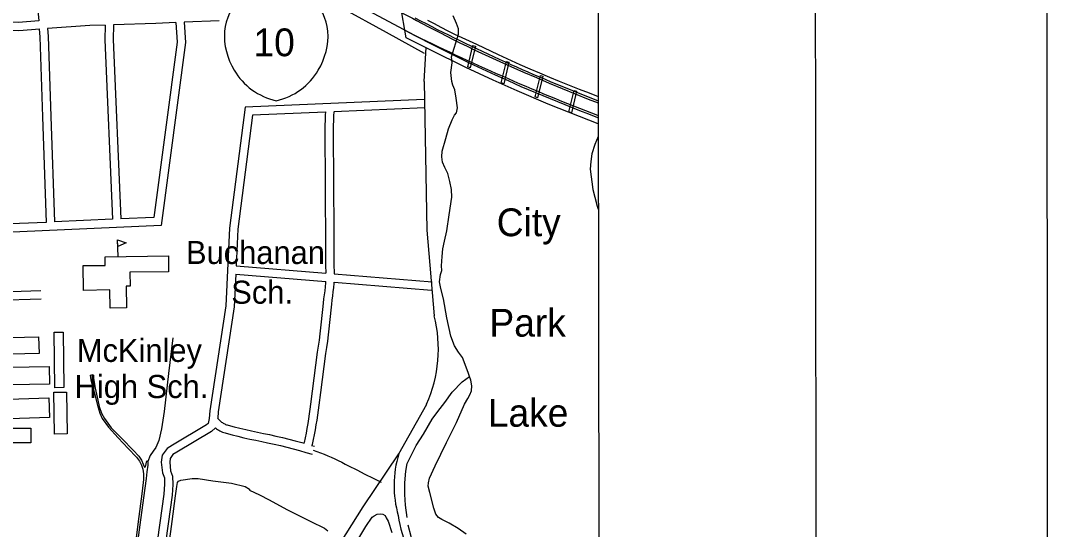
# Model space of a CAD drawing. Extents: x 3297716 to 3335574, y 688621 to 713991.
# Drawn here: x 3331285 to 3334991, y 699056 to 700887 of the extents above; entities that cross this region are included whole.
import ezdxf

# ---------------------------------------------------------------- set-up
doc = ezdxf.new("R2010")
doc.units = 0
for name, color, linetype in [('G-ANNO-NPLT', 7, 'Continuous'), ('V-ANNO-SYMB', 7, 'Continuous'), ('V-BLDG-IDEN', 7, 'Continuous'), ('V-BLDG-OTLN', 7, 'Continuous'), ('V-BRDG-OTLN', 7, 'Continuous'), ('V-CHAN-DOCK', 7, 'Continuous'), ('V-GRID-FRAM', 7, 'Continuous'), ('V-RIVR-IDEN', 7, 'Continuous'), ('V-ROAD-CNTR', 7, 'Continuous'), ('V-ROAD-IDEN', 7, 'Continuous'), ('V-TOPO-SHOR', 7, 'Continuous')]:
    doc.layers.add(name, color=color, linetype=linetype)

msp = doc.modelspace()

# ---------------------------------------------------------------- linework, layer by layer
at = {"layer": 'G-ANNO-NPLT'}
msp.add_lwpolyline([(3298324, 689204.1), (3334990.7, 689241.5), (3334966, 713408.1), (3298299.4, 713370.8)], close=True, dxfattribs=at)
at = {"layer": 'V-ANNO-SYMB'}
msp.add_lwpolyline([(3301073.5, 689832), (3334156.7, 689865.7), (3334133.4, 712782.2), (3301050.2, 712748.6), (3301073.5, 689832)], dxfattribs=at)
at = {"layer": 'V-BLDG-OTLN'}
msp.add_line((3331636.1, 700037.3), (3331633.5, 700097.3), dxfattribs=at)
for points in [[(3331633.5, 700097.3), (3331664, 700087), (3331634.5, 700074.2)], [(3331588.9, 700036.2), (3331816.4, 700039.6), (3331817.3, 699983.1), (3331678, 699981.1), (3331678.7, 699931.2), (3331664.4, 699931), (3331665.6, 699852.5), (3331606.6, 699851.6), (3331605.6, 699917.2), (3331511, 699915.8), (3331509.7, 700004.8), (3331589.3, 700005.9)], [(3331350.9, 699688.4), (3331094.6, 699682.1), (3331093.1, 699742.3), (3331349.4, 699748.6)], [(3331438.1, 699765.6), (3331439.9, 699565.9), (3331407.7, 699565.6), (3331405.8, 699765.3)], [(3331388.3, 699578.2), (3331099.2, 699573.9), (3331098.3, 699637.3), (3331387.3, 699641.6)], [(3331388.5, 699458.1), (3331099.7, 699448.6), (3331097.4, 699519), (3331386.2, 699528.5)], [(3331406.7, 699398.5), (3331404, 699548.9), (3331449.8, 699549.7), (3331452.4, 699399.3)], [(3331321.5, 699366.9), (3331200.1, 699367), (3331200.2, 699420.4), (3331321.5, 699420.3)]]:
    msp.add_lwpolyline(points, close=True, dxfattribs=at)
at = {"layer": 'V-BRDG-OTLN'}
for p, q in [((3332667.6, 700852.5), (3332657.2, 700914.2)), ((3332748.8, 700888.9), (3332773.1, 700875.9)), ((3332672.2, 700824.9), (3332667.6, 700852.5)), ((3332773.1, 700875.9), (3332797.5, 700863)), ((3332797.5, 700863), (3332822, 700850.3)), ((3332822, 700850.3), (3332846.6, 700837.8)), ((3332758.1, 700781.4), (3332672.2, 700824.9)), ((3332846.6, 700837.8), (3332924.8, 700801.4)), ((3332887.5, 700717.8), (3332758.1, 700781.4)), ((3332924.8, 700801.4), (3333003.1, 700765.1)), ((3333003.1, 700765.1), (3333081.4, 700729)), ((3332985.8, 700672.2), (3332887.5, 700717.8)), ((3333081.4, 700729), (3333116.7, 700713.7)), ((3333116.7, 700713.7), (3333152, 700698.6)), ((3333072.1, 700633.7), (3332985.8, 700672.2)), ((3333152, 700698.6), (3333187.5, 700683.7)), ((3333187.5, 700683.7), (3333223, 700669)), ((3333223, 700669), (3333258.7, 700654.6)), ((3333183.4, 700586), (3333072.1, 700633.7)), ((3333258.7, 700654.6), (3333294.4, 700640.3)), ((3333294.4, 700640.3), (3333330.2, 700626.3)), ((3333330.2, 700626.3), (3333363.1, 700613.7)), ((3333363.1, 700613.7), (3333363.2, 700515.8)), ((3333295.8, 700541.8), (3333183.4, 700586)), ((3333363.2, 700515.8), (3333295.8, 700541.8))]:
    msp.add_line(p, q, dxfattribs=at)
for points in [[(3332657.2, 700914.2), (3332695.2, 700895.1), (3332709.9, 700887.3), (3332753.1, 700864.9), (3332796.3, 700842.5), (3332839.5, 700820.2), (3332865.3, 700807.2), (3332891.3, 700794.4), (3332917.3, 700781.8), (3332943.4, 700769.3), (3332969.6, 700757.1), (3332995.9, 700745), (3333022.2, 700733.1), (3333048.7, 700721.4), (3333094.9, 700701.3), (3333141.1, 700681.5), (3333187.4, 700661.8), (3333233.8, 700642.2), (3333280.2, 700622.9), (3333326.8, 700603.8), (3333363.1, 700590.5)], [(3332667.6, 700852.5), (3332703.7, 700833.4), (3332717.5, 700826.1), (3332755.4, 700806.3), (3332784, 700791.8), (3332812.8, 700777.4), (3332841.6, 700763.2), (3332870.4, 700749.1), (3332899.4, 700735.2), (3332945.7, 700713.5), (3332992.2, 700692), (3333038.7, 700670.8), (3333085.4, 700649.9), (3333137.9, 700627.9), (3333190.5, 700606.1), (3333243.2, 700584.6), (3333296, 700563.2), (3333328.3, 700550.7), (3333360.7, 700538.4), (3333363.2, 700537.5)]]:
    msp.add_lwpolyline(points, dxfattribs=at)
at = {"layer": 'V-CHAN-DOCK'}
for points in [[(3332893.9, 700720), (3332912.4, 700796.9), (3332921.6, 700794.8), (3332902.7, 700717.2)], [(3333014.5, 700662.3), (3333033.1, 700739.2), (3333042.2, 700737.1), (3333023.3, 700659.5)], [(3333136.6, 700612), (3333155.2, 700688.9), (3333164.3, 700686.8), (3333145.4, 700609.2)], [(3333258, 700558), (3333276.5, 700635), (3333285.7, 700632.8), (3333266.8, 700555.2)]]:
    msp.add_lwpolyline(points, close=True, dxfattribs=at)
at = {"layer": 'V-GRID-FRAM'}
msp.add_lwpolyline([(3301838.5, 712184.2), (3333346.2, 712216.3), (3333372.6, 694031.5), (3301849.1, 693999.4), (3301838.5, 712184.2)], dxfattribs=at)
at = {"layer": 'V-ROAD-CNTR'}
for points in [[(3331314.1, 701608.6), (3331330.7, 701333.2), (3331345.7, 700935.7), (3331349.7, 700885.7)], [(3332737.6, 700768.6), (3332601, 700844), (3332439.1, 700933.2), (3332381.1, 700971), (3332321.1, 701009), (3332208, 701082.4), (3332126.5, 701138.2), (3332048.1, 701195.2), (3331988.6, 701250.1), (3331924.9, 701314.4)], [(3332517, 700932.2), (3332681.7, 700844.6)], [(3331349.7, 700885.7), (3331276.8, 700880.5), (3331142.5, 700880.6)], [(3331999, 700885.6), (3331873.2, 700880.8)], [(3331353.3, 700855.9), (3331277.8, 700850.5), (3331143.4, 700850.6)], [(3331873.2, 700880.8), (3331878.2, 700807.6), (3331790.9, 700149.9), (3331281.8, 700126.2), (3331167.7, 700122.3)], [(3331352, 700855.8), (3331354.2, 700828.8), (3331363.3, 700540.1), (3331376.5, 700160.7)], [(3331588.4, 700870.7), (3331533.5, 700868.9), (3331382, 700858)], [(3331382, 700858), (3331384.1, 700830.5), (3331393.3, 700541.1), (3331406.5, 700162)], [(3331588.4, 700870.7), (3331587.5, 700818.1), (3331615.6, 700171.8)], [(3331618.4, 700871.7), (3331617.5, 700818.5), (3331645.6, 700173.2)], [(3331843.2, 700879.7), (3331771.1, 700876.9), (3331618.4, 700871.7)], [(3331843.2, 700879.7), (3331848, 700808.6), (3331764.4, 700178.7), (3331645.6, 700173.2)], [(3332736.6, 700667.2), (3332744.1, 700789.8)], [(3332736.6, 700667.2), (3332746.8, 700132.1), (3332773.5, 699824.7)], [(3332737.5, 700602.3), (3332092.9, 700575.1), (3332036.9, 700139.2), (3332023.4, 699859.7), (3331966.2, 699482.5), (3331963.8, 699455.3), (3331959.2, 699436.9), (3331954.2, 699432.5), (3331830.8, 699358.8), (3331812.1, 699347.1), (3331794.3, 699322.7), (3331791.1, 699297.6), (3331794.8, 699258.8), (3331802, 699240.6), (3331802.9, 699217.9), (3331800.7, 699182), (3331770.5, 698968.2)], [(3332381.7, 700557.2), (3332119.5, 700546.2), (3332066.8, 700136.5), (3332060.4, 700004.1)], [(3332381.7, 700558.6), (3332381.1, 700546.2), (3332380.4, 700528.2), (3332379.9, 700510.1), (3332379.6, 700492.1), (3332379.4, 700474), (3332379.5, 700455.9), (3332379.8, 700438), (3332380, 700408.8), (3332380.2, 700379.4), (3332380.3, 700350.1), (3332380.4, 700320.8), (3332380.5, 700291.4), (3332380.6, 700262.1), (3332380.6, 700232.6), (3332381.3, 700196.6), (3332381.7, 700160.7), (3332381.9, 700124.8), (3332381.9, 700088.9), (3332381.7, 700052.9), (3332381.7, 700028.7), (3332382, 700004.6), (3332382.5, 699980.4), (3332382.6, 699977.7)], [(3332411.7, 700557.1), (3332411.1, 700544.9), (3332410.4, 700527.2), (3332409.9, 700509.5), (3332409.6, 700491.7), (3332409.5, 700474), (3332409.5, 700456.3), (3332409.8, 700438.4), (3332410, 700409), (3332410.2, 700379.6), (3332410.3, 700350.2), (3332410.4, 700320.9), (3332410.5, 700291.5), (3332410.6, 700262.1), (3332410.6, 700232.9), (3332411.3, 700197), (3332411.7, 700160.9), (3332411.9, 700124.9), (3332411.9, 700088.8), (3332411.7, 700052.9), (3332411.7, 700028.9), (3332412, 700005), (3332412.5, 699981.1), (3332412.6, 699975.2)], [(3332738.8, 700572.3), (3332412.1, 700558.5)], [(3331376.5, 700160.7), (3331280.6, 700156.2), (3331166.2, 700152.3)], [(3331615.6, 700171.8), (3331406.5, 700162)], [(3332060.4, 700004.1), (3332382.6, 699977.7)], [(3332058.9, 699974.1), (3332053.3, 699856.8), (3331996, 699479), (3331993.9, 699455.8)], [(3332058.9, 699974.1), (3332383, 699947.6)], [(3332412.7, 699975.2), (3332765.5, 699946.4)], [(3332382.4, 699947.6), (3332382, 699943.3), (3332380.6, 699928.7), (3332379, 699914.1), (3332377.3, 699899.5), (3332375.3, 699885), (3332373.1, 699870), (3332371.2, 699847.3), (3332369.2, 699825.2), (3332366.9, 699803.2), (3332364.5, 699781.1), (3332361.8, 699759.1), (3332358.9, 699737.1), (3332355.8, 699715.1), (3332352.5, 699693), (3332346.3, 699646.2), (3332340.1, 699599.5), (3332334, 699552.7), (3332327.9, 699505.9), (3332325.8, 699488.4), (3332323.5, 699471.1), (3332320.9, 699453.7), (3332318.1, 699436.5), (3332315.1, 699419.3), (3332311.8, 699402.1), (3332308.3, 699384.9), (3332304.6, 699367.9), (3332304.1, 699366)], [(3332412.3, 699945.2), (3332411.9, 699940.6), (3332410.5, 699925.6), (3332408.8, 699910.7), (3332407, 699895.8), (3332405, 699880.9), (3332402.9, 699866.5), (3332401.1, 699844.7), (3332399, 699822.3), (3332396.7, 699800), (3332394.3, 699777.7), (3332391.5, 699755.4), (3332388.6, 699733.1), (3332385.5, 699710.8), (3332382.2, 699688.8), (3332376, 699642.2), (3332369.9, 699595.5), (3332363.7, 699548.8), (3332357.7, 699502.2), (3332355.5, 699484.6), (3332353.2, 699466.9), (3332350.5, 699449.2), (3332347.7, 699431.5), (3332344.6, 699413.9), (3332341.2, 699396.3), (3332337.7, 699378.7), (3332333.8, 699361.2), (3332333, 699357.7)], [(3332412.6, 699945.1), (3332763, 699916.5)], [(3331038.2, 699875.4), (3331358.8, 699885.2)], [(3331179.1, 699909.7), (3331357.9, 699915.2)], [(3332646, 699327.7), (3332746, 699506)], [(3331993.6, 699456), (3332003.2, 699446.2), (3332005.7, 699443.9), (3332008.2, 699441.9), (3332010.9, 699439.9), (3332013.6, 699438.1), (3332016.5, 699436.5), (3332019.4, 699435), (3332022.4, 699433.6), (3332025.5, 699432.5), (3332028.6, 699431.5), (3332032.2, 699430.5), (3332053.2, 699425.1), (3332074.1, 699419.9), (3332095.1, 699414.9), (3332116.1, 699410.1), (3332137.2, 699405.5), (3332158.3, 699401.1), (3332179.8, 699396.9), (3332203.3, 699391.7), (3332226.6, 699386.2), (3332249.9, 699380.5), (3332273.1, 699374.5), (3332296.3, 699368.2), (3332305.3, 699365.7)], [(3331986.2, 699421.3), (3331986.1, 699420.7), (3331972.1, 699408.2), (3331846.5, 699333.2), (3331832.9, 699324.7), (3331823, 699311.2), (3331821.2, 699297.1), (3331824.2, 699266), (3331831.8, 699246.9), (3331833, 699217.6), (3331830.5, 699178.9), (3331800.2, 698964)], [(3331985.7, 699421.6), (3331986.1, 699421.2), (3331989.9, 699418.1), (3331993.8, 699415.2), (3331997.9, 699412.5), (3332002.2, 699410.1), (3332006.5, 699407.9), (3332011, 699405.9), (3332015.6, 699404.1), (3332020.3, 699402.6), (3332024.6, 699401.5), (3332045.8, 699396), (3332067, 699390.7), (3332088.3, 699385.7), (3332109.6, 699380.8), (3332131, 699376.2), (3332152.4, 699371.7), (3332173.6, 699367.6), (3332196.6, 699362.4), (3332219.6, 699357), (3332242.6, 699351.4), (3332265.5, 699345.5), (3332288.3, 699339.3), (3332311, 699332.9), (3332333.8, 699326.2)], [(3332332, 699358), (3332342.3, 699355)], [(3332338, 699340.6), (3332351.1, 699335.9), (3332364.2, 699331), (3332377.1, 699325.9), (3332390, 699320.5), (3332402.7, 699315), (3332415.4, 699309.2), (3332428, 699303.3), (3332440.5, 699297.1), (3332452.9, 699290.8), (3332465.2, 699284.2), (3332494.4, 699269.4), (3332523.6, 699254.6), (3332552.9, 699239.9), (3332582.1, 699225.2)], [(3331961.8, 698259.1), (3332057.2, 698404.5), (3332517.6, 699136.8), (3332646, 699327.7)]]:
    msp.add_lwpolyline(points, dxfattribs=at)
for centre, radius, start, end in [((3335545.6, 706308), 6112.1, 242.29455, 249.0552), ((3336227, 707988.6), 7975.4, 243.60611, 248.93759), ((3332299.7, 699705), 488.6, 335.9681, 14.1809), ((3333010.2, 699213.3), 381.7, 162.5675, 196.3822), ((3333032.3, 699152.9), 391.2, 186.942, 225.8172)]:
    msp.add_arc(centre, radius, start, end, dxfattribs=at)
at = {"layer": 'V-ROAD-IDEN'}
for centre, major_axis, start_param, end_param in [((3332242.9, 700823.7), (-226.1, 0), 5.54508, 6.169392), ((3332166.2, 700823.7), (-226.1, 0), 3.255386, 3.879698), ((3332274.2, 700833.7), (256.3, 0), 3.082007, 3.676196), ((3332134.9, 700833.7), (256.3, 0), 5.748582, 6.342771), ((3332256.7, 700815.1), (231.5, 0), 3.642483, 4.485246), ((3332152.4, 700815.1), (231.5, 0), 4.939532, 5.782295)]:
    msp.add_ellipse(centre, major_axis=major_axis, ratio=0.960251, start_param=start_param, end_param=end_param, dxfattribs=at)
at = {"layer": 'V-TOPO-SHOR'}
for points in [[(3332900.5, 699605.6), (3332896.9, 699617.1), (3332884.9, 699648.8), (3332875.2, 699674.7), (3332860.4, 699693.7), (3332846, 699716.6), (3332832.5, 699751.4), (3332819, 699817.3), (3332806.2, 699884.8), (3332796.6, 699923), (3332792.2, 699946.5), (3332795.6, 699973), (3332800, 699986.8), (3332799.8, 700004.5), (3332802.1, 700037.2), (3332804.7, 700065.7), (3332810.4, 700092.5), (3332818.9, 700130.2), (3332827.2, 700187.8), (3332836.8, 700251.6), (3332835.6, 700279.3), (3332829.7, 700307.9), (3332822.7, 700336), (3332811, 700358.1), (3332803.1, 700376.7), (3332800.3, 700396.7), (3332801.7, 700416.7), (3332815.2, 700462.4), (3332824.9, 700496.9), (3332837.5, 700529.5), (3332846.6, 700545.9), (3332853.6, 700555.1), (3332856.5, 700573.2), (3332852.3, 700607.5), (3332846.8, 700637.9), (3332839.7, 700654.2), (3332836.4, 700668.1), (3332833.3, 700699.6), (3332837.5, 700735), (3332835.8, 700756.2), (3332860.9, 700837.9), (3332860.4, 700857.5), (3332853.3, 700876.5), (3332840.9, 700904.3)], [(3333363.3, 700469.2), (3333350.7, 700441.1), (3333339.9, 700407.3), (3333336.5, 700379.3), (3333334.3, 700352.4), (3333344.3, 700278.7), (3333351.7, 700250.9), (3333359.8, 700218.5), (3333363.7, 700208.1)], [(3331832.2, 699744.6), (3331817.1, 699616.3), (3331801.5, 699480.1), (3331792.2, 699417.3)], [(3331535.4, 699610.8), (3331544.8, 699613), (3331544.7, 699607.2), (3331546.6, 699598.9), (3331552.9, 699563.7), (3331562.1, 699520.2), (3331567.4, 699497.9), (3331575.3, 699473.6), (3331586, 699454.3), (3331610.7, 699421.2), (3331650.1, 699381), (3331689.5, 699340.3), (3331710.3, 699318.6), (3331719.2, 699305.2)], [(3331535.4, 699610.8), (3331537.6, 699593.6), (3331549.6, 699549.3), (3331562.3, 699497.6), (3331569.8, 699473.7), (3331578.6, 699455.2), (3331600.9, 699423.3), (3331636.1, 699384.6), (3331672, 699347.1), (3331701.3, 699315.9), (3331712.5, 699301.7), (3331719.8, 699287.2), (3331724.7, 699271.9), (3331726.4, 699255.1), (3331726.6, 699235.2), (3331722.6, 699193.4), (3331706.1, 699074.4), (3331692.8, 698967.9)], [(3332675.8, 699097.8), (3332670.4, 699142.4), (3332666.9, 699181.2), (3332667.4, 699223.7), (3332671, 699265.5), (3332676.3, 699292.4), (3332688.4, 699319.2), (3332708.3, 699357), (3332734.2, 699398.3), (3332765.6, 699452.7), (3332786.6, 699480.2), (3332811.6, 699512.8), (3332837.8, 699549.2), (3332873.4, 699586.7), (3332900.5, 699605.6)], [(3332882.5, 699506), (3332893.9, 699526.3), (3332901.4, 699539.3), (3332907.7, 699554.3), (3332909.1, 699572.7), (3332904.7, 699592.8), (3332900.5, 699605.6)], [(3332888.6, 699038.7), (3332858.8, 699059.4), (3332826.6, 699078.3), (3332801, 699090.9), (3332788.8, 699098.3), (3332778.5, 699110), (3332772.2, 699132), (3332757.8, 699188), (3332751.9, 699210.7), (3332752.8, 699223), (3332756.1, 699240.3), (3332776.6, 699284.3), (3332817.5, 699367.8), (3332853, 699440.5), (3332882.5, 699506)], [(3331792.2, 699417.3), (3331781.6, 699375.6), (3331770.8, 699349.9), (3331761.3, 699336.8), (3331751.3, 699321.2), (3331743, 699300.2)], [(3331719.2, 699305.2), (3331726, 699290.3), (3331730.6, 699280.1), (3331733.8, 699280.8), (3331739.5, 699301.8), (3331743, 699300.2), (3331742, 699286.2), (3331739.4, 699263.2)], [(3331739.4, 699263.2), (3331736, 699238.2), (3331727.4, 699169.1), (3331713.9, 699071.6), (3331699.8, 698963.9), (3331685.9, 698874.6), (3331680.2, 698854.4), (3331673, 698840.4), (3331658.8, 698821), (3331647.3, 698810.6), (3331637.1, 698805.6), (3331620.2, 698798.8), (3331554, 698779.6), (3331480.3, 698757.7), (3331357.2, 698722.7), (3331343.1, 698713.5), (3331337.4, 698726.5)], [(3331819.4, 699004.1), (3331830.3, 699083.7), (3331841.7, 699175.9), (3331846.7, 699209.4), (3331849.6, 699224), (3331852.7, 699228.9), (3331861.6, 699232.3), (3331902.1, 699238.8), (3331923.2, 699238.2), (3331976.3, 699229.9), (3332043.9, 699222.2), (3332092.7, 699209.7), (3332108.3, 699200.3), (3332108.7, 699196.5), (3332144.7, 699180.3), (3332179.5, 699161.4), (3332242.6, 699127.3), (3332287.8, 699104.1), (3332339.1, 699079.6), (3332368.2, 699065.1), (3332378.5, 699059.6), (3332390, 699051)], [(3332494.2, 699012.5), (3332527.2, 699066.4), (3332550.2, 699099.2), (3332557.6, 699104.6), (3332568, 699110.2), (3332581.5, 699111.6), (3332588.8, 699110), (3332596.5, 699106.1), (3332599.9, 699097.5), (3332607.8, 699085.1), (3332620.4, 699044.6)], [(3332870.6, 698818.5), (3332849.6, 698829.6), (3332815.9, 698852.7), (3332774.5, 698889.1), (3332745.9, 698921.4), (3332719.4, 698956.9), (3332699.1, 698996.5), (3332689.7, 699029.9), (3332679.8, 699071.2)]]:
    msp.add_lwpolyline(points, dxfattribs=at)

# ---------------------------------------------------------------- texts
at = {"layer": 'V-BLDG-IDEN'}
for s, p in [('Buchanan', (3331879.8, 700010.8)), ('Sch.', (3332042.8, 699867.7)), ('McKinley', (3331487, 699658.3)), ('High Sch.', (3331479.1, 699528.3))]:
    msp.add_text(s, height=83, dxfattribs=at).set_placement(p)
at = {"layer": 'V-RIVR-IDEN'}
for s, p in [('City', (3332998.1, 700110.8)), ('Park', (3332971.8, 699749.4)), ('Lake', (3332966.1, 699425.1))]:
    msp.add_text(s, height=100, dxfattribs=at).set_placement(p)
at = {"layer": 'V-ROAD-IDEN'}
msp.add_text('10', height=100, dxfattribs=at).set_placement((3332122.7, 700758.5))

doc.saveas('drawing.dxf')
